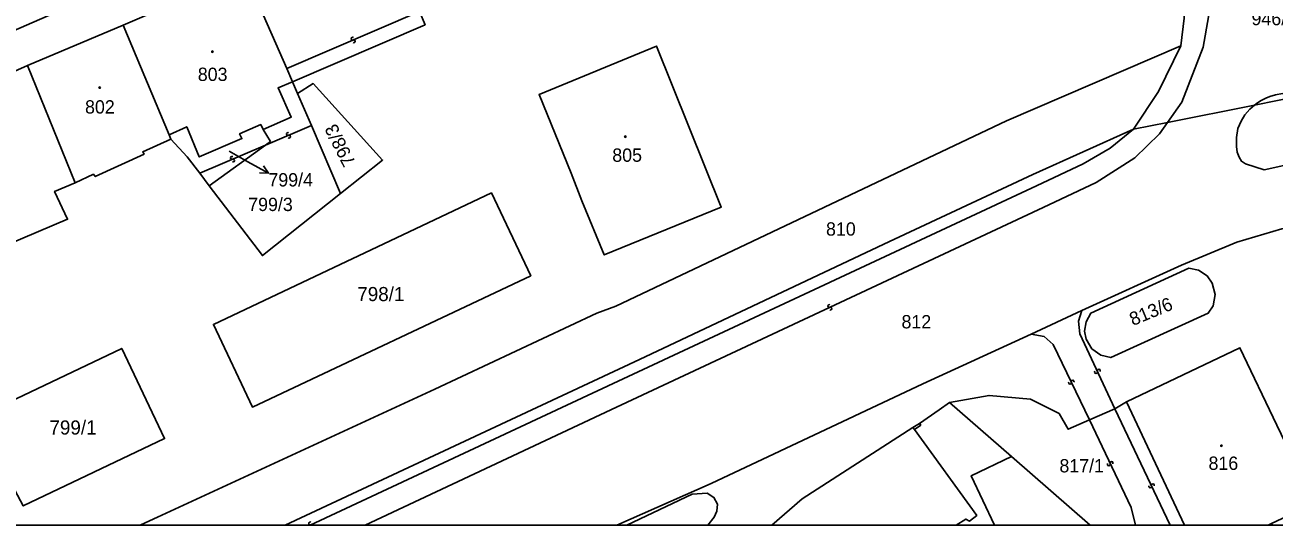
# Model space of a CAD drawing. Extents: x -600309 to -598967, y -1161267 to -1160292.
# Drawn here: x -599459.3 to -599299.8, y -1161267 to -1161203.2 of the extents above; entities that cross this region are included whole.
import ezdxf

# ---------------------------------------------------------------- set-up
doc = ezdxf.new("R2010")
doc.units = 0
for name, color, linetype in [('Level 1', 7, 'Continuous'), ('Level 13', 7, 'Continuous'), ('Level 3', 7, 'Continuous'), ('Level 4', 7, 'Continuous'), ('Level 5', 7, 'Continuous'), ('Level 57', 7, 'Continuous'), ('Level 60', 7, 'Continuous'), ('Vrstva 60', 7, 'Continuous'), ('Vrstva 63', 7, 'Continuous')]:
    doc.layers.add(name, color=color, linetype=linetype)

msp = doc.modelspace()

# ---------------------------------------------------------------- linework, layer by layer
at = {"layer": 'Level 1'}
for p, q in [((-599311.24, -1161267.03), (-599318.63, -1161251.32)), ((-599323.29, -1161267.03), (-599333.33, -1161258.3)), ((-599300.14, -1161266.83), (-599300.56, -1161267.03))]:
    msp.add_line(p, q, dxfattribs=at)
for points in [[(-599326.12, -1161151.28), (-599322.69, -1161154.75), (-599319.46, -1161159.33), (-599317.38, -1161163.51), (-599315.5, -1161168.55), (-599311.12, -1161198.97), (-599311.26, -1161202.29), (-599311.71, -1161205.83)], [(-599431.19, -1161196.47), (-599446.8, -1161203.21)], [(-599429.79, -1161199.78), (-599425.88, -1161208.74)], [(-599446.8, -1161203.21), (-599458.99, -1161208.35)], [(-599446.8, -1161203.21), (-599440.93, -1161217.2)], [(-599425.17, -1161210.42), (-599408.24, -1161203.15)], [(-599311.71, -1161205.83), (-599333.97, -1161215.44), (-599383.85, -1161239.07), (-599386.28, -1161240), (-599406.98, -1161249.67), (-599444.63, -1161267.03)], [(-599393.68, -1161212.04), (-599378.66, -1161205.88), (-599370.41, -1161226.43), (-599385.34, -1161232.54), (-599388.21, -1161225.65), (-599389.58, -1161222.1), (-599393.68, -1161212.04)], [(-599317.76, -1161216.49), (-599314.57, -1161211.66), (-599311.71, -1161205.83)], [(-599458.99, -1161208.35), (-599463.15, -1161210.19), (-599469.28, -1161212.61), (-599469.17, -1161212.91), (-599473.25, -1161214.59)], [(-599458.99, -1161208.35), (-599452.94, -1161223.32)], [(-599425.88, -1161208.74), (-599425.17, -1161210.42)], [(-599428.92, -1161216.53), (-599425.33, -1161214.93), (-599427.01, -1161211.2), (-599425.17, -1161210.42)], [(-599424.51, -1161211.92), (-599425.17, -1161210.42)], [(-599419.03, -1161224.7), (-599413.65, -1161220.43), (-599422.53, -1161210.66), (-599424.51, -1161211.92)], [(-599422.72, -1161216), (-599424.51, -1161211.92)], [(-599302.3, -1161213.41), (-599313.4, -1161215.62)], [(-599296.4, -1161212.23), (-599302.3, -1161213.41)], [(-599440.93, -1161217.2), (-599438.66, -1161216.18), (-599437.08, -1161220.02), (-599431.63, -1161217.69), (-599431.93, -1161217.09), (-599429.21, -1161215.9), (-599428.92, -1161216.53)], [(-599428.63, -1161218.53), (-599427.96, -1161218.04), (-599428.92, -1161216.53)], [(-599317.76, -1161216.49), (-599330.6, -1161222.29), (-599348.91, -1161230.84), (-599380.86, -1161245.9), (-599426.11, -1161267.03)], [(-599419.03, -1161224.7), (-599422.72, -1161216)], [(-599313.4, -1161215.62), (-599317.76, -1161216.49)], [(-599452.94, -1161223.32), (-599450.59, -1161222.24), (-599450.35, -1161222.53), (-599444.12, -1161219.67), (-599444.28, -1161219.38), (-599440.72, -1161217.75)], [(-599440.72, -1161217.75), (-599440.93, -1161217.2)], [(-599440.72, -1161217.75), (-599438.61, -1161220.01), (-599437.01, -1161222.11)], [(-599435.79, -1161223.71), (-599428.63, -1161218.53)], [(-599437.01, -1161222.11), (-599435.79, -1161223.71)], [(-599465.37, -1161232.83), (-599453.9, -1161227.99), (-599455.54, -1161224.43), (-599452.94, -1161223.32)], [(-599435.79, -1161223.71), (-599429, -1161232.62), (-599419.03, -1161224.7)], [(-599435.26, -1161241.42), (-599430.28, -1161251.97), (-599394.74, -1161235.2), (-599399.75, -1161224.63), (-599435.26, -1161241.42)], [(-599324.35, -1161239.64), (-599311.6, -1161233.84), (-599304.56, -1161230.9), (-599298.82, -1161229.2), (-599292.38, -1161228.1), (-599285.07, -1161227.45), (-599274.57, -1161227.83), (-599259.92, -1161229.56), (-599256.37, -1161230.63), (-599253.25, -1161232.74), (-599251.19, -1161234.52), (-599249.63, -1161237.16)], [(-599323.2, -1161240), (-599310.7, -1161234.25), (-599309.46, -1161234.5), (-599308.35, -1161235.21), (-599307.7, -1161236.15), (-599307.31, -1161237.59), (-599307.57, -1161239.03), (-599308.2, -1161240), (-599320.65, -1161245.65), (-599321.94, -1161245.36), (-599323.09, -1161244.52), (-599323.8, -1161243.3), (-599324, -1161242.29), (-599323.81, -1161241.09), (-599323.2, -1161240)], [(-599330.82, -1161242.65), (-599324.35, -1161239.64)], [(-599383.73, -1161267.03), (-599371.71, -1161261.74), (-599344.64, -1161249.01), (-599330.82, -1161242.65)], [(-599446.98, -1161244.49), (-599441.51, -1161255.99), (-599459.56, -1161264.59), (-599460.64, -1161262.57), (-599464.13, -1161255.2), (-599464.99, -1161253.06), (-599446.98, -1161244.49)], [(-599299.43, -1161254.3), (-599304.16, -1161244.39), (-599318.63, -1161251.32)], [(-599341.27, -1161251.4), (-599342.56, -1161252.34), (-599345.08, -1161254.05)], [(-599341.27, -1161251.4), (-599336.19, -1161250.48), (-599330.91, -1161250.94), (-599327.26, -1161252.79), (-599326.09, -1161254.81), (-599323.37, -1161253.62)], [(-599333.33, -1161258.3), (-599341.27, -1161251.4)], [(-599320.14, -1161252.21), (-599318.63, -1161251.32)], [(-599323.37, -1161253.62), (-599320.14, -1161252.21)], [(-599345.92, -1161254.59), (-599360.07, -1161263.7), (-599363.93, -1161267.03)], [(-599345.08, -1161254.05), (-599345.92, -1161254.59)], [(-599335.49, -1161267.03), (-599338.48, -1161260.74), (-599333.33, -1161258.3)], [(-599382.46, -1161267.03), (-599374.1, -1161263.11), (-599372.21, -1161262.97), (-599371.34, -1161263.51), (-599370.87, -1161264.36), (-599370.97, -1161265.26), (-599371.29, -1161266.05), (-599372.1, -1161267.03)], [(-599295.44, -1161264.65), (-599296.66, -1161265.23), (-599300.14, -1161266.83)]]:
    msp.add_lwpolyline(points, dxfattribs=at)
at = {"layer": 'Level 13'}
for centre, start, end in [((-599417.48, -1161204.93), 60.3854, 292.9754), ((-599417.34, -1161205.27), 240.5999, 112.6979), ((-599425.75, -1161217.1), 60.5479, 292.6459), ((-599425.61, -1161217.44), 240.3335, 112.9235), ((-599432.89, -1161220.15), 60.5053, 292.6033), ((-599432.75, -1161220.49), 240.2908, 112.8808), ((-599356.61, -1161239.06), 62.2505, 294.8405), ((-599356.45, -1161239.4), 242.4649, 114.5629), ((-599325.52, -1161248.71), 332.8147, 205.4047), ((-599322.53, -1161247.49), 152.2424, 24.3404), ((-599322.19, -1161247.33), 332.028, 204.618), ((-599325.86, -1161248.87), 153.0292, 25.1272), ((-599320.89, -1161259.28), 152.6037, 25.1937), ((-599320.55, -1161259.12), 332.8181, 204.9161), ((-599315.61, -1161262.11), 152.7348, 25.3248), ((-599315.27, -1161261.95), 332.9492, 205.0472), ((-599422.91, -1161266.82), 62.3951, 294.4931), ((-599422.75, -1161267.16), 43.0849, 114.7707)]:
    msp.add_arc(centre, 0.184, start, end, dxfattribs=at)
at = {"layer": 'Level 3'}
for p, q in [((-599320.14, -1161252.21), (-599313.05, -1161267.03)), ((-599300.01, -1161267.03), (-599300.14, -1161266.83))]:
    msp.add_line(p, q, dxfattribs=at)
for points in [[(-599313.4, -1161215.62), (-599311.58, -1161213.02), (-599308.85, -1161206.02), (-599308.15, -1161202.15), (-599308.63, -1161195.28), (-599312.45, -1161168.88), (-599315.29, -1161160.5), (-599317.23, -1161156.91), (-599320.03, -1161153.31), (-599323.47, -1161150.18), (-599326.92, -1161147.7), (-599331.21, -1161148.11)], [(-599331.21, -1161148.11), (-599344.13, -1161153.36), (-599349.35, -1161155.94), (-599408.38, -1161181.36), (-599447.97, -1161198.3), (-599498.23, -1161220.19), (-599553.45, -1161244.03), (-599597.58, -1161263), (-599600.63, -1161264.77), (-599603.05, -1161266.87), (-599603.19, -1161267.03)], [(-599408.94, -1161201.47), (-599425.88, -1161208.74)], [(-599297.79, -1161220.95), (-599301.06, -1161221.66), (-599303.45, -1161220.92), (-599303.94, -1161220.58), (-599304.25, -1161220.08), (-599304.49, -1161219.4), (-599304.61, -1161218.71), (-599304.61, -1161217.56), (-599304.41, -1161216.41), (-599304, -1161215.46), (-599303.51, -1161214.67), (-599302.91, -1161213.95), (-599302.3, -1161213.41)], [(-599302.3, -1161213.41), (-599301.91, -1161213.13), (-599301.46, -1161212.84), (-599300.85, -1161212.53), (-599300.34, -1161212.33), (-599299.61, -1161212.08), (-599298.72, -1161211.95), (-599297.5, -1161211.99), (-599296.4, -1161212.23)], [(-599428.63, -1161218.53), (-599422.72, -1161216)], [(-599422.92, -1161267.03), (-599382.94, -1161248.37), (-599330.13, -1161223.73), (-599324.19, -1161220.92), (-599320.75, -1161218.89), (-599317.76, -1161216.49)], [(-599313.4, -1161215.62), (-599314.41, -1161217.07), (-599317.6, -1161220.14), (-599322.51, -1161223.29), (-599329.27, -1161226.47), (-599383.79, -1161252), (-599415.9, -1161267.03)], [(-599437.01, -1161222.11), (-599428.63, -1161218.53)], [(-599320.14, -1161252.21), (-599324.59, -1161242.61), (-599324.76, -1161241.02), (-599324.35, -1161239.64)], [(-599323.37, -1161253.62), (-599328.01, -1161243.96), (-599329.17, -1161242.98), (-599330.82, -1161242.65)], [(-599345.92, -1161254.59), (-599345.73, -1161254.84)], [(-599345.73, -1161254.84), (-599344.92, -1161254.28), (-599345.08, -1161254.05)], [(-599345.73, -1161254.84), (-599337.77, -1161265.8), (-599338.7, -1161266.53), (-599339.17, -1161266.28), (-599340.4, -1161267.03)], [(-599323.37, -1161253.62), (-599318.06, -1161264.78), (-599317.51, -1161267.03)]]:
    msp.add_lwpolyline(points, dxfattribs=at)
at = {"layer": 'Level 5'}
for centre, radius in [((-599435.39, -1161206.59), 0.09), ((-599435.39, -1161206.59), 0.0521), ((-599449.79, -1161211.17), 0.09), ((-599449.79, -1161211.17), 0.0521), ((-599382.65, -1161217.44), 0.09), ((-599382.65, -1161217.44), 0.0521), ((-599306.52, -1161256.91), 0.09), ((-599306.52, -1161256.91), 0.0521)]:
    msp.add_circle(centre, radius, dxfattribs=at)
at = {"layer": 'Level 57'}
for p, q in [((-599433.27, -1161219.31), (-599430.86, -1161220.65)), ((-599430.86, -1161220.65), (-599428.24, -1161222.1))]:
    msp.add_line(p, q, dxfattribs=at)
msp.add_lwpolyline([(-599428.87, -1161221.18), (-599428.24, -1161222.1), (-599429.36, -1161222.05)], dxfattribs=at)
at = {"layer": 'Level 60'}
msp.add_lwpolyline([(-599296.4, -1161212.23), (-599302.3, -1161213.41), (-599313.4, -1161215.62), (-599317.76, -1161216.49), (-599314.57, -1161211.66), (-599311.71, -1161205.83), (-599311.26, -1161202.29), (-599311.12, -1161198.97), (-599315.5, -1161168.55), (-599317.38, -1161163.51), (-599319.46, -1161159.33), (-599322.69, -1161154.75), (-599326.12, -1161151.28), (-599331.21, -1161148.11), (-599287.9, -1161138.96)], dxfattribs=at)
for points in [[(-599431.02, -1161196.89), (-599431.19, -1161196.47), (-599414.27, -1161189.16), (-599414.08, -1161189.62), (-599412.85, -1161192.52), (-599408.94, -1161201.47), (-599408.24, -1161203.15), (-599425.17, -1161210.42), (-599425.88, -1161208.74), (-599429.79, -1161199.78)], [(-599440.93, -1161217.2), (-599446.8, -1161203.21), (-599431.19, -1161196.47), (-599431.02, -1161196.89), (-599429.79, -1161199.78), (-599425.88, -1161208.74), (-599425.17, -1161210.42), (-599427.01, -1161211.2), (-599425.33, -1161214.93), (-599428.92, -1161216.53), (-599429.21, -1161215.9), (-599431.93, -1161217.09), (-599431.63, -1161217.69), (-599437.08, -1161220.02), (-599438.66, -1161216.18)], [(-599452.94, -1161223.32), (-599458.99, -1161208.35), (-599446.8, -1161203.21), (-599440.93, -1161217.2), (-599440.72, -1161217.75), (-599444.28, -1161219.38), (-599444.12, -1161219.67), (-599450.35, -1161222.53), (-599450.59, -1161222.24)], [(-599393.68, -1161212.04), (-599378.66, -1161205.88), (-599370.41, -1161226.43), (-599385.34, -1161232.54), (-599388.21, -1161225.65), (-599389.58, -1161222.1)], [(-599465.37, -1161232.83), (-599473.25, -1161214.59), (-599469.17, -1161212.91), (-599469.28, -1161212.61), (-599463.15, -1161210.19), (-599458.99, -1161208.35), (-599452.94, -1161223.32), (-599455.54, -1161224.43), (-599453.9, -1161227.99)], [(-599428.92, -1161216.53), (-599425.33, -1161214.93), (-599427.01, -1161211.2), (-599425.17, -1161210.42), (-599424.51, -1161211.92), (-599422.72, -1161216), (-599419.03, -1161224.7), (-599429, -1161232.62), (-599435.79, -1161223.71), (-599428.63, -1161218.53), (-599427.96, -1161218.04)], [(-599422.72, -1161216), (-599424.51, -1161211.92), (-599422.53, -1161210.66), (-599413.65, -1161220.43), (-599419.03, -1161224.7)], [(-599440.93, -1161217.2), (-599438.66, -1161216.18), (-599437.08, -1161220.02), (-599431.63, -1161217.69), (-599431.93, -1161217.09), (-599429.21, -1161215.9), (-599428.92, -1161216.53), (-599427.96, -1161218.04), (-599428.63, -1161218.53), (-599435.79, -1161223.71), (-599437.01, -1161222.11), (-599438.61, -1161220.01), (-599440.72, -1161217.75)], [(-599430.28, -1161251.97), (-599435.26, -1161241.42), (-599399.75, -1161224.63), (-599394.74, -1161235.2)], [(-599323.2, -1161240), (-599310.7, -1161234.25), (-599309.46, -1161234.5), (-599308.35, -1161235.21), (-599307.7, -1161236.15), (-599307.31, -1161237.59), (-599307.57, -1161239.03), (-599308.2, -1161240), (-599320.65, -1161245.65), (-599321.94, -1161245.36), (-599323.09, -1161244.52), (-599323.8, -1161243.3), (-599324, -1161242.29), (-599323.81, -1161241.09)], [(-599446.98, -1161244.49), (-599441.51, -1161255.99), (-599459.56, -1161264.59), (-599460.64, -1161262.57), (-599464.13, -1161255.2), (-599464.99, -1161253.06)]]:
    msp.add_lwpolyline(points, close=True, dxfattribs=at)
at = {"layer": 'Vrstva 60'}
for points in [[(-599463.15, -1161210.19), (-599458.99, -1161208.35), (-599446.8, -1161203.21), (-599431.19, -1161196.47)], [(-599459.67, -1161267.03), (-599444.63, -1161267.03), (-599406.98, -1161249.67), (-599386.28, -1161240), (-599383.85, -1161239.07), (-599333.97, -1161215.44), (-599311.71, -1161205.83), (-599311.26, -1161202.29)], [(-599408.24, -1161203.15), (-599425.17, -1161210.42), (-599424.51, -1161211.92), (-599422.53, -1161210.66), (-599413.65, -1161220.43), (-599419.03, -1161224.7), (-599429, -1161232.62), (-599435.79, -1161223.71), (-599437.01, -1161222.11), (-599438.61, -1161220.01), (-599440.72, -1161217.75), (-599444.28, -1161219.38), (-599444.12, -1161219.67), (-599450.35, -1161222.53), (-599450.59, -1161222.24), (-599452.94, -1161223.32), (-599455.54, -1161224.43), (-599453.9, -1161227.99), (-599465.37, -1161232.83)], [(-599296.4, -1161212.23), (-599302.3, -1161213.41), (-599313.4, -1161215.62), (-599317.76, -1161216.49), (-599330.6, -1161222.29), (-599348.91, -1161230.84), (-599380.86, -1161245.9), (-599426.11, -1161267.03), (-599383.73, -1161267.03), (-599371.71, -1161261.74), (-599344.64, -1161249.01), (-599330.82, -1161242.65), (-599324.35, -1161239.64), (-599311.6, -1161233.84), (-599304.56, -1161230.9), (-599298.82, -1161229.2)], [(-599298.82, -1161229.2), (-599304.56, -1161230.9), (-599311.6, -1161233.84), (-599324.35, -1161239.64), (-599330.82, -1161242.65), (-599344.64, -1161249.01), (-599371.71, -1161261.74), (-599383.73, -1161267.03), (-599382.46, -1161267.03), (-599374.1, -1161263.11), (-599372.21, -1161262.97), (-599371.34, -1161263.51), (-599370.87, -1161264.36), (-599370.97, -1161265.26), (-599371.29, -1161266.05), (-599372.1, -1161267.03), (-599363.93, -1161267.03), (-599360.07, -1161263.7), (-599345.92, -1161254.59), (-599345.08, -1161254.05), (-599342.56, -1161252.34), (-599341.27, -1161251.4), (-599336.19, -1161250.48), (-599330.91, -1161250.94), (-599327.26, -1161252.79), (-599326.09, -1161254.81), (-599323.37, -1161253.62), (-599320.14, -1161252.21), (-599318.63, -1161251.32), (-599304.16, -1161244.39), (-599299.43, -1161254.3)]]:
    msp.add_lwpolyline(points, dxfattribs=at)
for points in [[(-599444.63, -1161267.03), (-599426.11, -1161267.03), (-599380.86, -1161245.9), (-599348.91, -1161230.84), (-599330.6, -1161222.29), (-599317.76, -1161216.49), (-599314.57, -1161211.66), (-599311.71, -1161205.83), (-599333.97, -1161215.44), (-599383.85, -1161239.07), (-599386.28, -1161240), (-599406.98, -1161249.67)], [(-599370.41, -1161226.43), (-599385.34, -1161232.54), (-599388.21, -1161225.65), (-599389.58, -1161222.1), (-599393.68, -1161212.04), (-599378.66, -1161205.88)], [(-599399.75, -1161224.63), (-599394.74, -1161235.2), (-599430.28, -1161251.97), (-599435.26, -1161241.42)], [(-599309.46, -1161234.5), (-599308.35, -1161235.21), (-599307.7, -1161236.15), (-599307.31, -1161237.59), (-599307.57, -1161239.03), (-599308.2, -1161240), (-599320.65, -1161245.65), (-599321.94, -1161245.36), (-599323.09, -1161244.52), (-599323.8, -1161243.3), (-599324, -1161242.29), (-599323.81, -1161241.09), (-599323.2, -1161240), (-599310.7, -1161234.25)], [(-599459.56, -1161264.59), (-599460.64, -1161262.57), (-599464.13, -1161255.2), (-599464.99, -1161253.06), (-599446.98, -1161244.49), (-599441.51, -1161255.99)], [(-599311.24, -1161267.03), (-599300.56, -1161267.03), (-599300.14, -1161266.83), (-599296.66, -1161265.23), (-599295.44, -1161264.65), (-599294.62, -1161264.27), (-599299.43, -1161254.3), (-599304.16, -1161244.39), (-599318.63, -1161251.32)], [(-599363.93, -1161267.03), (-599335.49, -1161267.03), (-599338.48, -1161260.74), (-599333.33, -1161258.3), (-599341.27, -1161251.4), (-599342.56, -1161252.34), (-599345.08, -1161254.05), (-599345.92, -1161254.59), (-599360.07, -1161263.7)], [(-599323.29, -1161267.03), (-599311.24, -1161267.03), (-599318.63, -1161251.32), (-599320.14, -1161252.21), (-599323.37, -1161253.62), (-599326.09, -1161254.81), (-599327.26, -1161252.79), (-599330.91, -1161250.94), (-599336.19, -1161250.48), (-599341.27, -1161251.4), (-599333.33, -1161258.3)], [(-599335.49, -1161267.03), (-599323.29, -1161267.03), (-599333.33, -1161258.3), (-599338.48, -1161260.74)], [(-599382.46, -1161267.03), (-599372.1, -1161267.03), (-599371.29, -1161266.05), (-599370.97, -1161265.26), (-599370.87, -1161264.36), (-599371.34, -1161263.51), (-599372.21, -1161262.97), (-599374.1, -1161263.11)], [(-599294.37, -1161267.03), (-599295.44, -1161264.65), (-599296.66, -1161265.23), (-599300.14, -1161266.83), (-599300.56, -1161267.03)]]:
    msp.add_lwpolyline(points, close=True, dxfattribs=at)
at = {"layer": 'Vrstva 63'}
msp.add_lwpolyline([(-600308.54, -1160292.35), (-598967.11, -1160292.35), (-598967.11, -1161267.03), (-600308.54, -1161267.03)], close=True, dxfattribs=at)

# ---------------------------------------------------------------- texts
at = {"layer": 'Level 4'}
for s, height, p in [('803', 1.7, (-599437.26, -1161210.33)), ('802', 1.7, (-599451.66, -1161214.49)), ('799/4', 0.1, (-599433.27, -1161219.31)), ('805', 1.7, (-599384.32, -1161220.65)), ('799/3', 1.7, (-599430.82, -1161226.94)), ('798/1', 1.8, (-599416.89, -1161238.44)), ('799/1', 1.8, (-599456.21, -1161255.48)), ('816', 1.7, (-599308.17, -1161259.99))]:
    msp.add_text(s, height=height, dxfattribs=at).set_placement(p)
for s, rotation, p in [('798/3', 116.7385, (-599417.05, -1161220.73)), ('813/6', 22.5, (-599317.83, -1161241.63))]:
    msp.add_text(s, height=1.7, rotation=rotation, dxfattribs=at).set_placement(p)
at = {"layer": 'Level 57'}
for s, p in [('946/9', (-599302.68, -1161203.21)), ('799/4', (-599428.24, -1161223.8)), ('810', (-599357.02, -1161230.08)), ('812', (-599347.38, -1161241.92)), ('817/1', (-599327.21, -1161260.31))]:
    msp.add_text(s, height=1.7, dxfattribs=at).set_placement(p)

doc.saveas('drawing.dxf')
